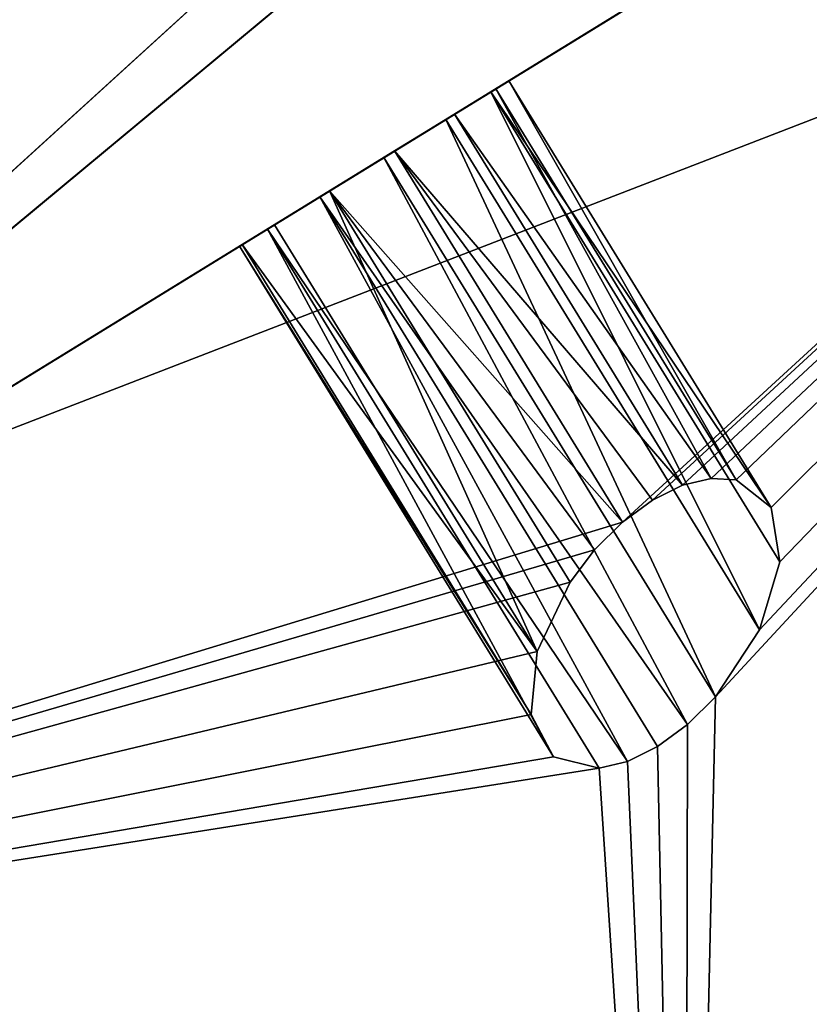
# Model space of a CAD drawing. Extents: x 5.2 to 19.2, y -23 to 23.
# Tile 427 of 656: x 16.255 to 16.401, y -21.495 to -21.312. Entities that reach past the tile are written whole.
import ezdxf

# ---------------------------------------------------------------- set-up
doc = ezdxf.new("R2010")
doc.units = 0
doc.header["$MEASUREMENT"] = 0
doc.layers.get('0').update_dxf_attribs({"linetype": 'CONTINUOUS'})

# ---------------------------------------------------------------- blocks, each defined once
blk = doc.blocks.new('LUXORA_OVAL_LED_37W_STL')
at = {"color": 0}
for p, q in [((16.16999, -21.42026, 0.51943), (17.35304, -20.43701, 4.14347)), ((16.16999, -21.42026, 0.51943), (17.35304, -20.43701, 4.14347)), ((16.23966, -21.35295, 4.18098), (17.14704, -20.52577, 4.18098)), ((17.14704, -20.52577, 4.14161), (16.23966, -21.35295, 4.14161)), ((17.14704, -20.52577, 4.14161), (16.23966, -21.35295, 4.14161)), ((16.23966, -21.35295, 4.18098), (17.14704, -20.52577, 4.18098)), ((16.23966, -21.35295, 0.83452), (17.14704, -20.52577, 0.83452)), ((17.14704, -20.52577, 0.79515), (16.23966, -21.35295, 0.79515)), ((17.14704, -20.52577, 0.79515), (16.23966, -21.35295, 0.79515)), ((16.23966, -21.35295, 0.83452), (17.14704, -20.52577, 0.83452)), ((16.79562, -20.90029, 4.45113), (15.61257, -21.88354, 0.82709)), ((16.79562, -20.90029, 4.45113), (15.61257, -21.88354, 0.82709)), ((15.3681, -21.92442, 0.51943), (16.67857, -21.11877, 4.14347)), ((15.3681, -21.92442, 0.51943), (16.67857, -21.11877, 4.14347)), ((16.06112, -21.49837, 4.45113), (16.67857, -21.11877, 4.14347)), ((16.06112, -21.49837, 4.45113), (16.67857, -21.11877, 4.14347)), ((16.34185, -21.32578, 4.14485), (16.34518, -21.32373, 4.15843)), ((16.34185, -21.32578, 4.14485), (16.34518, -21.32373, 4.15843)), ((16.34518, -21.32373, 4.15843), (16.34276, -21.32522, 4.17228)), ((16.34518, -21.32373, 4.15843), (16.34276, -21.32522, 4.17228)), ((16.39371, -21.40266, 4.15843), (16.34518, -21.32373, 4.15843)), ((16.39371, -21.40266, 4.15843), (16.34518, -21.32373, 4.15843)), ((16.33352, -21.3309, 4.13465), (16.34185, -21.32578, 4.14485)), ((16.33352, -21.3309, 4.13465), (16.34185, -21.32578, 4.14485)), ((16.34276, -21.32522, 4.17228), (16.33513, -21.32991, 4.18321)), ((16.34276, -21.32522, 4.17228), (16.33513, -21.32991, 4.18321)), ((16.39527, -21.41268, 4.14485), (16.34185, -21.32578, 4.14485)), ((16.39527, -21.41268, 4.14485), (16.34185, -21.32578, 4.14485)), ((16.38723, -21.39756, 4.17228), (16.34276, -21.32522, 4.17228)), ((16.38723, -21.39756, 4.17228), (16.34276, -21.32522, 4.17228)), ((16.38257, -21.39726, 4.17829), (16.34276, -21.32522, 4.17228)), ((16.38257, -21.39726, 4.17829), (16.34276, -21.32522, 4.17228)), ((16.33513, -21.32991, 4.18321), (16.32405, -21.33672, 4.18873)), ((16.33513, -21.32991, 4.18321), (16.32405, -21.33672, 4.18873)), ((16.38257, -21.39726, 4.17829), (16.33513, -21.32991, 4.18321)), ((16.38257, -21.39726, 4.17829), (16.33513, -21.32991, 4.18321)), ((16.37731, -21.39852, 4.18321), (16.33513, -21.32991, 4.18321)), ((16.37731, -21.39852, 4.18321), (16.33513, -21.32991, 4.18321)), ((16.32211, -21.33792, 4.13015), (16.33352, -21.3309, 4.13465)), ((16.32211, -21.33792, 4.13015), (16.33352, -21.3309, 4.13465)), ((16.39155, -21.42529, 4.13465), (16.33352, -21.3309, 4.13465)), ((16.39155, -21.42529, 4.13465), (16.33352, -21.3309, 4.13465)), ((16.32405, -21.33672, 4.18873), (16.31205, -21.3441, 4.18758)), ((16.32405, -21.33672, 4.18873), (16.31205, -21.3441, 4.18758)), ((16.32405, -21.33672, 4.18873), (16.36623, -21.40533, 4.18873)), ((16.37731, -21.39852, 4.18321), (16.32405, -21.33672, 4.18873)), ((16.37731, -21.39852, 4.18321), (16.32405, -21.33672, 4.18873)), ((16.37176, -21.40126, 4.18676), (16.32405, -21.33672, 4.18873)), ((16.37176, -21.40126, 4.18676), (16.32405, -21.33672, 4.18873)), ((16.32405, -21.33672, 4.18873), (16.36623, -21.40533, 4.18873)), ((16.31022, -21.34523, 4.1324), (16.32211, -21.33792, 4.13015)), ((16.31022, -21.34523, 4.1324), (16.32211, -21.33792, 4.13015)), ((16.3834, -21.43763, 4.13015), (16.32211, -21.33792, 4.13015)), ((16.37823, -21.44278, 4.13043), (16.32211, -21.33792, 4.13015)), ((16.37823, -21.44278, 4.13043), (16.32211, -21.33792, 4.13015)), ((16.3834, -21.43763, 4.13015), (16.32211, -21.33792, 4.13015)), ((16.31205, -21.3441, 4.18758), (16.30188, -21.35035, 4.18001)), ((16.31205, -21.3441, 4.18758), (16.30188, -21.35035, 4.18001)), ((16.31205, -21.3441, 4.18758), (16.35652, -21.41644, 4.18758)), ((16.36623, -21.40533, 4.18873), (16.31205, -21.3441, 4.18758)), ((16.36623, -21.40533, 4.18873), (16.31205, -21.3441, 4.18758)), ((16.36105, -21.41049, 4.18901), (16.31205, -21.3441, 4.18758)), ((16.36105, -21.41049, 4.18901), (16.31205, -21.3441, 4.18758)), ((16.31205, -21.3441, 4.18758), (16.35652, -21.41644, 4.18758)), ((16.30059, -21.35115, 4.14088), (16.31022, -21.34523, 4.1324)), ((16.30059, -21.35115, 4.14088), (16.31022, -21.34523, 4.1324)), ((16.36714, -21.4496, 4.13595), (16.31022, -21.34523, 4.1324)), ((16.3727, -21.44685, 4.1324), (16.31022, -21.34523, 4.1324)), ((16.36714, -21.4496, 4.13595), (16.31022, -21.34523, 4.1324)), ((16.3727, -21.44685, 4.1324), (16.31022, -21.34523, 4.1324)), ((16.37823, -21.44278, 4.13043), (16.31022, -21.34523, 4.1324)), ((16.37823, -21.44278, 4.13043), (16.31022, -21.34523, 4.1324)), ((16.30188, -21.35035, 4.18001), (16.29588, -21.35404, 4.16776)), ((16.30188, -21.35035, 4.18001), (16.29588, -21.35404, 4.16776)), ((16.30188, -21.35035, 4.18001), (16.35041, -21.42928, 4.18001)), ((16.30188, -21.35035, 4.18001), (16.35041, -21.42928, 4.18001)), ((16.29541, -21.35433, 4.15364), (16.30059, -21.35115, 4.14088)), ((16.29541, -21.35433, 4.15364), (16.30059, -21.35115, 4.14088)), ((16.30059, -21.35115, 4.14088), (16.36714, -21.4496, 4.13595)), ((16.30059, -21.35115, 4.14088), (16.36714, -21.4496, 4.13595)), ((16.30059, -21.35115, 4.14088), (16.36188, -21.45086, 4.14088)), ((16.30059, -21.35115, 4.14088), (16.36188, -21.45086, 4.14088)), ((16.29588, -21.35404, 4.16776), (16.29541, -21.35433, 4.15364)), ((16.29588, -21.35404, 4.16776), (16.29541, -21.35433, 4.15364)), ((16.29588, -21.35404, 4.16776), (16.3493, -21.44094, 4.16776)), ((16.29588, -21.35404, 4.16776), (16.3493, -21.44094, 4.16776)), ((16.29541, -21.35433, 4.15364), (16.35344, -21.44872, 4.15364)), ((16.29541, -21.35433, 4.15364), (16.35344, -21.44872, 4.15364)), ((16.37731, -21.39852, 4.18321), (16.38257, -21.39726, 4.17829)), ((16.37731, -21.39852, 4.18321), (16.38257, -21.39726, 4.17829)), ((16.38257, -21.39726, 4.17829), (16.38723, -21.39756, 4.17228)), ((16.38257, -21.39726, 4.17829), (16.38723, -21.39756, 4.17228)), ((16.38723, -21.39756, 4.17228), (16.39371, -21.40266, 4.15843)), ((16.38723, -21.39756, 4.17228), (16.39371, -21.40266, 4.15843)), ((16.37176, -21.40126, 4.18676), (16.37731, -21.39852, 4.18321)), ((16.37176, -21.40126, 4.18676), (16.37731, -21.39852, 4.18321)), ((16.36623, -21.40533, 4.18873), (16.37176, -21.40126, 4.18676)), ((16.36623, -21.40533, 4.18873), (16.37176, -21.40126, 4.18676)), ((16.39371, -21.40266, 4.15843), (16.39527, -21.41268, 4.14485)), ((16.39371, -21.40266, 4.15843), (16.39527, -21.41268, 4.14485)), ((16.36105, -21.41049, 4.18901), (16.36623, -21.40533, 4.18873)), ((16.36105, -21.41049, 4.18901), (16.36623, -21.40533, 4.18873)), ((16.35652, -21.41644, 4.18758), (16.36105, -21.41049, 4.18901)), ((16.35652, -21.41644, 4.18758), (16.36105, -21.41049, 4.18901)), ((16.39527, -21.41268, 4.14485), (16.39155, -21.42529, 4.13465)), ((16.39527, -21.41268, 4.14485), (16.39155, -21.42529, 4.13465)), ((16.35041, -21.42928, 4.18001), (16.35652, -21.41644, 4.18758)), ((16.35041, -21.42928, 4.18001), (16.35652, -21.41644, 4.18758)), ((16.39155, -21.42529, 4.13465), (16.3834, -21.43763, 4.13015)), ((16.39155, -21.42529, 4.13465), (16.3834, -21.43763, 4.13015)), ((16.3493, -21.44094, 4.16776), (16.35041, -21.42928, 4.18001)), ((16.3493, -21.44094, 4.16776), (16.35041, -21.42928, 4.18001)), ((16.3834, -21.43763, 4.13015), (16.37823, -21.44278, 4.13043)), ((16.3834, -21.43763, 4.13015), (16.37823, -21.44278, 4.13043)), ((16.35344, -21.44872, 4.15364), (16.3493, -21.44094, 4.16776)), ((16.35344, -21.44872, 4.15364), (16.3493, -21.44094, 4.16776)), ((16.37823, -21.44278, 4.13043), (16.3727, -21.44685, 4.1324)), ((16.37823, -21.44278, 4.13043), (16.3727, -21.44685, 4.1324)), ((16.3727, -21.44685, 4.1324), (16.36714, -21.4496, 4.13595)), ((16.3727, -21.44685, 4.1324), (16.36714, -21.4496, 4.13595)), ((16.36188, -21.45086, 4.14088), (16.35344, -21.44872, 4.15364)), ((16.36188, -21.45086, 4.14088), (16.35344, -21.44872, 4.15364)), ((16.36714, -21.4496, 4.13595), (16.36188, -21.45086, 4.14088)), ((16.36714, -21.4496, 4.13595), (16.36188, -21.45086, 4.14088))]:
    blk.add_line(p, q, dxfattribs=at)
mesh = blk.add_polyface(dxfattribs=at)
corners = [(5.68976, -17.26589, 4.18098), (5.57647, 16.04331, 4.18098), (5.57647, -16.04331, 4.18098), (5.68976, 17.26589, 4.18098), (6.02576, -18.44684, 4.18098), (6.02576, 18.44684, 4.18098), (6.57305, -19.54595, 4.18098), (6.57305, 19.54595, 4.18098), (7.15127, -16.04331, 4.18098), (7.31298, -20.52577, 4.18098), (7.26225, -17.09924, 4.18098), (7.59035, -18.10902, 4.18098), (8.22035, -21.35295, 4.18098), (8.12122, -19.02851, 4.18098), (8.83167, -19.81755, 4.18098), (9.26427, -21.99931, 4.18098), (9.69064, -20.44162, 4.18098), (10.40918, -22.44286, 4.18098), (10.66059, -20.87348, 4.18098), (11.6161, -22.66847, 4.18098), (11.69914, -21.09423, 4.18098), (12.84392, -22.66847, 4.18098), (12.76088, -21.09423, 4.18098), (13.79943, -20.87348, 4.18098), (14.05084, -22.44286, 4.18098), (14.76938, -20.44162, 4.18098), (15.19575, -21.99931, 4.18098), (15.62835, -19.81755, 4.18098), (16.23966, -21.35295, 4.18098), (16.3388, -19.02851, 4.18098), (17.14704, -20.52577, 4.18098), (16.86967, -18.10902, 4.18098), (17.19777, -17.09924, 4.18098), (17.88697, -19.54595, 4.18098), (17.30875, -16.04331, 4.18098), (17.30875, 16.04331, 4.18098), (7.15127, 16.04331, 4.18098), (7.31298, 20.52577, 4.18098), (7.26225, 17.09924, 4.18098), (7.59035, 18.10902, 4.18098), (8.22035, 21.35295, 4.18098), (8.12122, 19.02851, 4.18098), (8.83167, 19.81755, 4.18098), (9.26427, 21.99931, 4.18098), (9.69064, 20.44162, 4.18098), (10.40918, 22.44286, 4.18098), (10.66059, 20.87348, 4.18098), (11.6161, 22.66847, 4.18098), (11.69914, 21.09423, 4.18098), (12.84392, 22.66847, 4.18098), (12.76088, 21.09423, 4.18098), (13.79943, 20.87348, 4.18098), (14.05084, 22.44286, 4.18098), (14.76938, 20.44162, 4.18098), (15.19575, 21.99931, 4.18098), (15.62835, 19.81755, 4.18098), (16.23966, 21.35295, 4.18098), (16.3388, 19.02851, 4.18098), (17.14704, 20.52577, 4.18098), (16.86967, 18.10902, 4.18098), (17.19777, 17.09924, 4.18098), (17.88697, 19.54595, 4.18098), (18.43425, -18.44684, 4.18098), (18.43425, 18.44684, 4.18098), (18.77026, -17.26589, 4.18098), (18.77026, 17.26589, 4.18098), (18.88355, -16.04331, 4.18098), (18.88355, 16.04331, 4.18098)]
mesh.append_faces([[corners[k] for k in face] for face in [(0, 1, 2), (65, 66, 67)]], dxfattribs={"vtx0": -1, "color": 0})
mesh.append_faces([[corners[k] for k in face] for face in [(1, 0, 3), (3, 4, 5), (5, 6, 7), (8, 9, 10), (10, 9, 11), (11, 12, 13), (13, 12, 14), (14, 15, 16), (16, 17, 18), (18, 19, 20), (20, 21, 22), (22, 21, 23), (23, 24, 25), (25, 26, 27), (27, 28, 29), (29, 30, 31), (31, 30, 32), (32, 33, 34), (34, 33, 35), (7, 36, 37), (36, 7, 8), (37, 39, 40), (40, 42, 43), (43, 44, 45), (45, 46, 47), (47, 48, 49), (49, 51, 52), (52, 53, 54), (54, 55, 56), (56, 57, 58), (58, 60, 61), (61, 62, 63), (63, 64, 65)]], dxfattribs={"vtx0": -1, "vtx1": -1, "color": 0})
mesh.append_faces([[corners[k] for k in face] for face in [(7, 6, 8), (61, 35, 33)]], dxfattribs={"vtx0": -1, "vtx1": -1, "vtx2": -1, "color": 0})
mesh.append_faces([[corners[k] for k in face] for face in [(3, 0, 4), (5, 4, 6), (8, 6, 9), (11, 9, 12), (14, 12, 15), (16, 15, 17), (18, 17, 19), (20, 19, 21), (23, 21, 24), (25, 24, 26), (27, 26, 28), (29, 28, 30), (32, 30, 33), (37, 36, 38), (37, 38, 39), (40, 39, 41), (40, 41, 42), (43, 42, 44), (45, 44, 46), (47, 46, 48), (49, 48, 50), (49, 50, 51), (52, 51, 53), (54, 53, 55), (56, 55, 57), (58, 57, 59), (58, 59, 60), (61, 60, 35), (61, 33, 62), (63, 62, 64), (65, 64, 66)]], dxfattribs={"vtx0": -1, "vtx2": -1, "color": 0})
mesh = blk.add_polyface(dxfattribs=at)
corners = [(5.68976, 17.26589, 4.14161), (5.57647, -16.04331, 4.14161), (5.57647, 16.04331, 4.14161), (5.68976, -17.26589, 4.14161), (6.02576, 18.44684, 4.14161), (6.02576, -18.44684, 4.14161), (6.57305, 19.54595, 4.14161), (6.57305, -19.54595, 4.14161), (7.15127, 16.04331, 4.14161), (7.31298, 20.52577, 4.14161), (7.26225, 17.09924, 4.14161), (7.59035, 18.10902, 4.14161), (8.22035, 21.35295, 4.14161), (8.12122, 19.02851, 4.14161), (8.83167, 19.81755, 4.14161), (9.26427, 21.99931, 4.14161), (9.69064, 20.44162, 4.14161), (10.40918, 22.44286, 4.14161), (10.66059, 20.87348, 4.14161), (11.6161, 22.66847, 4.14161), (11.69914, 21.09423, 4.14161), (12.84392, 22.66847, 4.14161), (12.76088, 21.09423, 4.14161), (13.79943, 20.87348, 4.14161), (14.05084, 22.44286, 4.14161), (14.76938, 20.44162, 4.14161), (15.19575, 21.99931, 4.14161), (15.62835, 19.81755, 4.14161), (16.23966, 21.35295, 4.14161), (16.3388, 19.02851, 4.14161), (17.14704, 20.52577, 4.14161), (16.86967, 18.10902, 4.14161), (17.19777, 17.09924, 4.14161), (17.88697, 19.54595, 4.14161), (17.30875, 16.04331, 4.14161), (17.30875, -16.04331, 4.14161), (7.15127, -16.04331, 4.14161), (7.31298, -20.52577, 4.14161), (7.26225, -17.09924, 4.14161), (7.59035, -18.10902, 4.14161), (8.22035, -21.35295, 4.14161), (8.12122, -19.02851, 4.14161), (8.83167, -19.81755, 4.14161), (9.26427, -21.99931, 4.14161), (9.69064, -20.44162, 4.14161), (10.40918, -22.44286, 4.14161), (10.66059, -20.87348, 4.14161), (11.6161, -22.66847, 4.14161), (11.69914, -21.09423, 4.14161), (12.84392, -22.66847, 4.14161), (12.76088, -21.09423, 4.14161), (13.79943, -20.87348, 4.14161), (14.05084, -22.44286, 4.14161), (14.76938, -20.44162, 4.14161), (15.19575, -21.99931, 4.14161), (15.62835, -19.81755, 4.14161), (16.23966, -21.35295, 4.14161), (16.3388, -19.02851, 4.14161), (17.14704, -20.52577, 4.14161), (16.86967, -18.10902, 4.14161), (17.19777, -17.09924, 4.14161), (17.88697, -19.54595, 4.14161), (18.43425, 18.44684, 4.14161), (18.43425, -18.44684, 4.14161), (18.77026, 17.26589, 4.14161), (18.77026, -17.26589, 4.14161), (18.88355, 16.04331, 4.14161), (18.88355, -16.04331, 4.14161)]
mesh.append_faces([[corners[k] for k in face] for face in [(0, 1, 2), (65, 66, 67)]], dxfattribs={"vtx0": -1, "color": 0})
mesh.append_faces([[corners[k] for k in face] for face in [(1, 0, 3), (3, 4, 5), (5, 6, 7), (8, 9, 10), (10, 9, 11), (11, 12, 13), (13, 12, 14), (14, 15, 16), (16, 17, 18), (18, 19, 20), (20, 21, 22), (22, 21, 23), (23, 24, 25), (25, 26, 27), (27, 28, 29), (29, 30, 31), (31, 30, 32), (32, 33, 34), (34, 33, 35), (7, 36, 37), (36, 7, 8), (37, 39, 40), (40, 42, 43), (43, 44, 45), (45, 46, 47), (47, 48, 49), (49, 51, 52), (52, 53, 54), (54, 55, 56), (56, 57, 58), (58, 60, 61), (61, 62, 63), (63, 64, 65)]], dxfattribs={"vtx0": -1, "vtx1": -1, "color": 0})
mesh.append_faces([[corners[k] for k in face] for face in [(7, 6, 8), (61, 35, 33)]], dxfattribs={"vtx0": -1, "vtx1": -1, "vtx2": -1, "color": 0})
mesh.append_faces([[corners[k] for k in face] for face in [(3, 0, 4), (5, 4, 6), (8, 6, 9), (11, 9, 12), (14, 12, 15), (16, 15, 17), (18, 17, 19), (20, 19, 21), (23, 21, 24), (25, 24, 26), (27, 26, 28), (29, 28, 30), (32, 30, 33), (37, 36, 38), (37, 38, 39), (40, 39, 41), (40, 41, 42), (43, 42, 44), (45, 44, 46), (47, 46, 48), (49, 48, 50), (49, 50, 51), (52, 51, 53), (54, 53, 55), (56, 55, 57), (58, 57, 59), (58, 59, 60), (61, 60, 35), (61, 33, 62), (63, 62, 64), (65, 64, 66)]], dxfattribs={"vtx0": -1, "vtx2": -1, "color": 0})
mesh = blk.add_polyface(dxfattribs=at)
corners = [(5.68976, -17.26589, 0.83452), (5.57647, 16.04331, 0.83452), (5.57647, -16.04331, 0.83452), (5.68976, 17.26589, 0.83452), (6.02576, -18.44684, 0.83452), (6.02576, 18.44684, 0.83452), (6.57305, -19.54595, 0.83452), (6.57305, 19.54595, 0.83452), (7.15127, -16.04331, 0.83452), (7.31298, -20.52577, 0.83452), (7.26225, -17.09924, 0.83452), (7.59035, -18.10902, 0.83452), (8.22035, -21.35295, 0.83452), (8.12122, -19.02851, 0.83452), (8.83167, -19.81755, 0.83452), (9.26427, -21.99931, 0.83452), (9.69064, -20.44162, 0.83452), (10.40918, -22.44286, 0.83452), (10.66059, -20.87348, 0.83452), (11.6161, -22.66847, 0.83452), (11.69914, -21.09423, 0.83452), (12.84392, -22.66847, 0.83452), (12.76088, -21.09423, 0.83452), (13.79943, -20.87348, 0.83452), (14.05084, -22.44286, 0.83452), (14.76938, -20.44162, 0.83452), (15.19575, -21.99931, 0.83452), (15.62835, -19.81755, 0.83452), (16.23966, -21.35295, 0.83452), (16.3388, -19.02851, 0.83452), (17.14704, -20.52577, 0.83452), (16.86967, -18.10902, 0.83452), (17.19777, -17.09924, 0.83452), (17.88697, -19.54595, 0.83452), (17.30875, -16.04331, 0.83452), (17.30875, 16.04331, 0.83452), (7.15127, 16.04331, 0.83452), (7.31298, 20.52577, 0.83452), (7.26225, 17.09924, 0.83452), (7.59035, 18.10902, 0.83452), (8.22035, 21.35295, 0.83452), (8.12122, 19.02851, 0.83452), (8.83167, 19.81755, 0.83452), (9.26427, 21.99931, 0.83452), (9.69064, 20.44162, 0.83452), (10.40918, 22.44286, 0.83452), (10.66059, 20.87348, 0.83452), (11.6161, 22.66847, 0.83452), (11.69914, 21.09423, 0.83452), (12.84392, 22.66847, 0.83452), (12.76088, 21.09423, 0.83452), (13.79943, 20.87348, 0.83452), (14.05084, 22.44286, 0.83452), (14.76938, 20.44162, 0.83452), (15.19575, 21.99931, 0.83452), (15.62835, 19.81755, 0.83452), (16.23966, 21.35295, 0.83452), (16.3388, 19.02851, 0.83452), (17.14704, 20.52577, 0.83452), (16.86967, 18.10902, 0.83452), (17.19777, 17.09924, 0.83452), (17.88697, 19.54595, 0.83452), (18.43425, -18.44684, 0.83452), (18.43425, 18.44684, 0.83452), (18.77026, -17.26589, 0.83452), (18.77026, 17.26589, 0.83452), (18.88355, -16.04331, 0.83452), (18.88355, 16.04331, 0.83452)]
mesh.append_faces([[corners[k] for k in face] for face in [(0, 1, 2), (65, 66, 67)]], dxfattribs={"vtx0": -1, "color": 0})
mesh.append_faces([[corners[k] for k in face] for face in [(1, 0, 3), (3, 4, 5), (5, 6, 7), (8, 9, 10), (10, 9, 11), (11, 12, 13), (13, 12, 14), (14, 15, 16), (16, 17, 18), (18, 19, 20), (20, 21, 22), (22, 21, 23), (23, 24, 25), (25, 26, 27), (27, 28, 29), (29, 30, 31), (31, 30, 32), (32, 33, 34), (34, 33, 35), (7, 36, 37), (36, 7, 8), (37, 39, 40), (40, 42, 43), (43, 44, 45), (45, 46, 47), (47, 48, 49), (49, 51, 52), (52, 53, 54), (54, 55, 56), (56, 57, 58), (58, 60, 61), (61, 62, 63), (63, 64, 65)]], dxfattribs={"vtx0": -1, "vtx1": -1, "color": 0})
mesh.append_faces([[corners[k] for k in face] for face in [(7, 6, 8), (61, 35, 33)]], dxfattribs={"vtx0": -1, "vtx1": -1, "vtx2": -1, "color": 0})
mesh.append_faces([[corners[k] for k in face] for face in [(3, 0, 4), (5, 4, 6), (8, 6, 9), (11, 9, 12), (14, 12, 15), (16, 15, 17), (18, 17, 19), (20, 19, 21), (23, 21, 24), (25, 24, 26), (27, 26, 28), (29, 28, 30), (32, 30, 33), (37, 36, 38), (37, 38, 39), (40, 39, 41), (40, 41, 42), (43, 42, 44), (45, 44, 46), (47, 46, 48), (49, 48, 50), (49, 50, 51), (52, 51, 53), (54, 53, 55), (56, 55, 57), (58, 57, 59), (58, 59, 60), (61, 60, 35), (61, 33, 62), (63, 62, 64), (65, 64, 66)]], dxfattribs={"vtx0": -1, "vtx2": -1, "color": 0})
mesh = blk.add_polyface(dxfattribs=at)
corners = [(5.68976, 17.26589, 0.79515), (5.57647, -16.04331, 0.79515), (5.57647, 16.04331, 0.79515), (5.68976, -17.26589, 0.79515), (6.02576, 18.44684, 0.79515), (6.02576, -18.44684, 0.79515), (6.57305, 19.54595, 0.79515), (6.57305, -19.54595, 0.79515), (7.15127, 16.04331, 0.79515), (7.31298, 20.52577, 0.79515), (7.26225, 17.09924, 0.79515), (7.59035, 18.10902, 0.79515), (8.22035, 21.35295, 0.79515), (8.12122, 19.02851, 0.79515), (8.83167, 19.81755, 0.79515), (9.26427, 21.99931, 0.79515), (9.69064, 20.44162, 0.79515), (10.40918, 22.44286, 0.79515), (10.66059, 20.87348, 0.79515), (11.6161, 22.66847, 0.79515), (11.69914, 21.09423, 0.79515), (12.84392, 22.66847, 0.79515), (12.76088, 21.09423, 0.79515), (13.79943, 20.87348, 0.79515), (14.05084, 22.44286, 0.79515), (14.76938, 20.44162, 0.79515), (15.19575, 21.99931, 0.79515), (15.62835, 19.81755, 0.79515), (16.23966, 21.35295, 0.79515), (16.3388, 19.02851, 0.79515), (17.14704, 20.52577, 0.79515), (16.86967, 18.10902, 0.79515), (17.19777, 17.09924, 0.79515), (17.88697, 19.54595, 0.79515), (17.30875, 16.04331, 0.79515), (17.30875, -16.04331, 0.79515), (7.15127, -16.04331, 0.79515), (7.31298, -20.52577, 0.79515), (7.26225, -17.09924, 0.79515), (7.59035, -18.10902, 0.79515), (8.22035, -21.35295, 0.79515), (8.12122, -19.02851, 0.79515), (8.83167, -19.81755, 0.79515), (9.26427, -21.99931, 0.79515), (9.69064, -20.44162, 0.79515), (10.40918, -22.44286, 0.79515), (10.66059, -20.87348, 0.79515), (11.6161, -22.66847, 0.79515), (11.69914, -21.09423, 0.79515), (12.84392, -22.66847, 0.79515), (12.76088, -21.09423, 0.79515), (13.79943, -20.87348, 0.79515), (14.05084, -22.44286, 0.79515), (14.76938, -20.44162, 0.79515), (15.19575, -21.99931, 0.79515), (15.62835, -19.81755, 0.79515), (16.23966, -21.35295, 0.79515), (16.3388, -19.02851, 0.79515), (17.14704, -20.52577, 0.79515), (16.86967, -18.10902, 0.79515), (17.19777, -17.09924, 0.79515), (17.88697, -19.54595, 0.79515), (18.43425, 18.44684, 0.79515), (18.43425, -18.44684, 0.79515), (18.77026, 17.26589, 0.79515), (18.77026, -17.26589, 0.79515), (18.88355, 16.04331, 0.79515), (18.88355, -16.04331, 0.79515)]
mesh.append_faces([[corners[k] for k in face] for face in [(0, 1, 2), (65, 66, 67)]], dxfattribs={"vtx0": -1, "color": 0})
mesh.append_faces([[corners[k] for k in face] for face in [(1, 0, 3), (3, 4, 5), (5, 6, 7), (8, 9, 10), (10, 9, 11), (11, 12, 13), (13, 12, 14), (14, 15, 16), (16, 17, 18), (18, 19, 20), (20, 21, 22), (22, 21, 23), (23, 24, 25), (25, 26, 27), (27, 28, 29), (29, 30, 31), (31, 30, 32), (32, 33, 34), (34, 33, 35), (7, 36, 37), (36, 7, 8), (37, 39, 40), (40, 42, 43), (43, 44, 45), (45, 46, 47), (47, 48, 49), (49, 51, 52), (52, 53, 54), (54, 55, 56), (56, 57, 58), (58, 60, 61), (61, 62, 63), (63, 64, 65)]], dxfattribs={"vtx0": -1, "vtx1": -1, "color": 0})
mesh.append_faces([[corners[k] for k in face] for face in [(7, 6, 8), (61, 35, 33)]], dxfattribs={"vtx0": -1, "vtx1": -1, "vtx2": -1, "color": 0})
mesh.append_faces([[corners[k] for k in face] for face in [(3, 0, 4), (5, 4, 6), (8, 6, 9), (11, 9, 12), (14, 12, 15), (16, 15, 17), (18, 17, 19), (20, 19, 21), (23, 21, 24), (25, 24, 26), (27, 26, 28), (29, 28, 30), (32, 30, 33), (37, 36, 38), (37, 38, 39), (40, 39, 41), (40, 41, 42), (43, 42, 44), (45, 44, 46), (47, 46, 48), (49, 48, 50), (49, 50, 51), (52, 51, 53), (54, 53, 55), (56, 55, 57), (58, 57, 59), (58, 59, 60), (61, 60, 35), (61, 33, 62), (63, 62, 64), (65, 64, 66)]], dxfattribs={"vtx0": -1, "vtx2": -1, "color": 0})
mesh = blk.add_polyface(dxfattribs=at)
corners = [(6.14095, -17.17998, 4.13799), (6.03436, 16.05688, 4.13799), (6.03436, -16.02974, 4.13799), (6.14095, 17.20712, 4.13799), (6.42806, -16.02974, 4.13799), (6.45707, -18.29106, 4.13799), (6.54078, -17.17417, 4.13799), (6.97198, -19.32512, 4.13799), (6.87459, -18.27462, 4.13799), (7.41668, -19.28879, 4.13799), (7.66812, -20.24697, 4.13799), (8.14621, -20.17773, 4.13799), (8.52181, -21.0252, 4.13799), (9.03515, -20.90726, 4.13799), (9.50395, -21.63332, 4.13799), (10.04933, -21.44935, 4.13799), (10.58112, -22.05062, 4.13799), (11.14977, -21.78317, 4.13799), (11.71662, -22.26288, 4.13799), (12.2942, -21.89588, 4.13799), (12.87179, -22.26288, 4.13799), (13.43863, -21.78317, 4.13799), (14.00729, -22.05062, 4.13799), (14.53908, -21.44935, 4.13799), (15.08446, -21.63332, 4.13799), (15.55326, -20.90726, 4.13799), (16.0666, -21.0252, 4.13799), (16.44219, -20.17773, 4.13799), (16.92028, -20.24697, 4.13799), (17.17172, -19.28879, 4.13799), (17.61643, -19.32512, 4.13799), (17.71381, -18.27462, 4.13799), (18.13133, -18.29106, 4.13799), (18.04763, -17.17417, 4.13799), (18.16035, -16.02974, 4.13799), (18.44746, -17.17998, 4.13799), (18.16035, 16.05688, 4.13799), (6.42806, 16.05688, 4.13799), (6.45707, 18.31819, 4.13799), (6.54078, 17.2013, 4.13799), (6.97198, 19.35226, 4.13799), (6.87459, 18.30175, 4.13799), (7.41668, 19.31593, 4.13799), (7.66812, 20.2741, 4.13799), (8.14621, 20.20486, 4.13799), (8.52181, 21.05234, 4.13799), (9.03515, 20.93439, 4.13799), (9.50395, 21.66046, 4.13799), (10.04933, 21.47648, 4.13799), (10.58112, 22.07775, 4.13799), (11.14977, 21.8103, 4.13799), (11.71662, 22.29002, 4.13799), (12.2942, 21.92302, 4.13799), (12.87179, 22.29002, 4.13799), (13.43863, 21.8103, 4.13799), (14.00729, 22.07775, 4.13799), (14.53908, 21.47648, 4.13799), (15.08446, 21.66046, 4.13799), (15.55326, 20.93439, 4.13799), (16.0666, 21.05234, 4.13799), (16.44219, 20.20486, 4.13799), (16.92028, 20.2741, 4.13799), (17.17172, 19.31593, 4.13799), (17.61643, 19.35226, 4.13799), (17.71381, 18.30175, 4.13799), (18.13133, 18.31819, 4.13799), (18.04763, 17.2013, 4.13799), (18.44746, 17.20712, 4.13799), (18.55405, -16.02974, 4.13799), (18.55405, 16.05688, 4.13799)]
mesh.append_faces([[corners[k] for k in face] for face in [(0, 1, 2), (67, 68, 69)]], dxfattribs={"vtx0": -1, "color": 0})
mesh.append_faces([[corners[k] for k in face] for face in [(1, 0, 3), (4, 5, 6), (6, 7, 8), (8, 7, 9), (9, 10, 11), (11, 12, 13), (13, 14, 15), (15, 16, 17), (17, 18, 19), (19, 20, 21), (21, 22, 23), (23, 24, 25), (25, 26, 27), (27, 28, 29), (29, 30, 31), (31, 32, 33), (33, 32, 34), (34, 35, 36), (3, 37, 38), (37, 3, 4), (38, 39, 40), (40, 42, 43), (43, 44, 45), (45, 46, 47), (47, 48, 49), (49, 50, 51), (51, 52, 53), (53, 54, 55), (55, 56, 57), (57, 58, 59), (59, 60, 61), (61, 62, 63), (63, 64, 65), (65, 36, 67)]], dxfattribs={"vtx0": -1, "vtx1": -1, "color": 0})
mesh.append_faces([[corners[k] for k in face] for face in [(3, 0, 4), (67, 36, 35)]], dxfattribs={"vtx0": -1, "vtx1": -1, "vtx2": -1, "color": 0})
mesh.append_faces([[corners[k] for k in face] for face in [(4, 0, 5), (6, 5, 7), (9, 7, 10), (11, 10, 12), (13, 12, 14), (15, 14, 16), (17, 16, 18), (19, 18, 20), (21, 20, 22), (23, 22, 24), (25, 24, 26), (27, 26, 28), (29, 28, 30), (31, 30, 32), (34, 32, 35), (38, 37, 39), (40, 39, 41), (40, 41, 42), (43, 42, 44), (45, 44, 46), (47, 46, 48), (49, 48, 50), (51, 50, 52), (53, 52, 54), (55, 54, 56), (57, 56, 58), (59, 58, 60), (61, 60, 62), (63, 62, 64), (65, 64, 66), (65, 66, 36), (67, 35, 68)]], dxfattribs={"vtx0": -1, "vtx2": -1, "color": 0})
mesh = blk.add_polyface(dxfattribs=at)
corners = [(6.14095, 17.20712, 4.09862), (6.03436, -16.02974, 4.09862), (6.03436, 16.05688, 4.09862), (6.14095, -17.17998, 4.09862), (6.42806, 16.05688, 4.09862), (6.45707, 18.31819, 4.09862), (6.54078, 17.2013, 4.09862), (6.97198, 19.35226, 4.09862), (6.87459, 18.30175, 4.09862), (7.41668, 19.31593, 4.09862), (7.66812, 20.2741, 4.09862), (8.14621, 20.20486, 4.09862), (8.52181, 21.05234, 4.09862), (9.03515, 20.93439, 4.09862), (9.50395, 21.66046, 4.09862), (10.04933, 21.47648, 4.09862), (10.58112, 22.07775, 4.09862), (11.14977, 21.8103, 4.09862), (11.71662, 22.29002, 4.09862), (12.2942, 21.92302, 4.09862), (12.87179, 22.29002, 4.09862), (13.43863, 21.8103, 4.09862), (14.00729, 22.07775, 4.09862), (14.53908, 21.47648, 4.09862), (15.08446, 21.66046, 4.09862), (15.55326, 20.93439, 4.09862), (16.0666, 21.05234, 4.09862), (16.44219, 20.20486, 4.09862), (16.92028, 20.2741, 4.09862), (17.17172, 19.31593, 4.09862), (17.61643, 19.35226, 4.09862), (17.71381, 18.30175, 4.09862), (18.13133, 18.31819, 4.09862), (18.04763, 17.2013, 4.09862), (18.16035, 16.05688, 4.09862), (18.44746, 17.20712, 4.09862), (18.16035, -16.02974, 4.09862), (6.42806, -16.02974, 4.09862), (6.45707, -18.29106, 4.09862), (6.54078, -17.17417, 4.09862), (6.97198, -19.32512, 4.09862), (6.87459, -18.27462, 4.09862), (7.41668, -19.28879, 4.09862), (7.66812, -20.24697, 4.09862), (8.14621, -20.17773, 4.09862), (8.52181, -21.0252, 4.09862), (9.03515, -20.90726, 4.09862), (9.50395, -21.63332, 4.09862), (10.04933, -21.44935, 4.09862), (10.58112, -22.05062, 4.09862), (11.14977, -21.78317, 4.09862), (11.71662, -22.26288, 4.09862), (12.2942, -21.89588, 4.09862), (12.87179, -22.26288, 4.09862), (13.43863, -21.78317, 4.09862), (14.00729, -22.05062, 4.09862), (14.53908, -21.44935, 4.09862), (15.08446, -21.63332, 4.09862), (15.55326, -20.90726, 4.09862), (16.0666, -21.0252, 4.09862), (16.44219, -20.17773, 4.09862), (16.92028, -20.24697, 4.09862), (17.17172, -19.28879, 4.09862), (17.61643, -19.32512, 4.09862), (17.71381, -18.27462, 4.09862), (18.13133, -18.29106, 4.09862), (18.04763, -17.17417, 4.09862), (18.44746, -17.17998, 4.09862), (18.55405, 16.05688, 4.09862), (18.55405, -16.02974, 4.09862)]
mesh.append_faces([[corners[k] for k in face] for face in [(0, 1, 2), (67, 68, 69)]], dxfattribs={"vtx0": -1, "color": 0})
mesh.append_faces([[corners[k] for k in face] for face in [(1, 0, 3), (4, 5, 6), (6, 7, 8), (8, 7, 9), (9, 10, 11), (11, 12, 13), (13, 14, 15), (15, 16, 17), (17, 18, 19), (19, 20, 21), (21, 22, 23), (23, 24, 25), (25, 26, 27), (27, 28, 29), (29, 30, 31), (31, 32, 33), (33, 32, 34), (34, 35, 36), (3, 37, 38), (37, 3, 4), (38, 39, 40), (40, 42, 43), (43, 44, 45), (45, 46, 47), (47, 48, 49), (49, 50, 51), (51, 52, 53), (53, 54, 55), (55, 56, 57), (57, 58, 59), (59, 60, 61), (61, 62, 63), (63, 64, 65), (65, 36, 67)]], dxfattribs={"vtx0": -1, "vtx1": -1, "color": 0})
mesh.append_faces([[corners[k] for k in face] for face in [(3, 0, 4), (67, 36, 35)]], dxfattribs={"vtx0": -1, "vtx1": -1, "vtx2": -1, "color": 0})
mesh.append_faces([[corners[k] for k in face] for face in [(4, 0, 5), (6, 5, 7), (9, 7, 10), (11, 10, 12), (13, 12, 14), (15, 14, 16), (17, 16, 18), (19, 18, 20), (21, 20, 22), (23, 22, 24), (25, 24, 26), (27, 26, 28), (29, 28, 30), (31, 30, 32), (34, 32, 35), (38, 37, 39), (40, 39, 41), (40, 41, 42), (43, 42, 44), (45, 44, 46), (47, 46, 48), (49, 48, 50), (51, 50, 52), (53, 52, 54), (55, 54, 56), (57, 56, 58), (59, 58, 60), (61, 60, 62), (63, 62, 64), (65, 64, 66), (65, 66, 36), (67, 35, 68)]], dxfattribs={"vtx0": -1, "vtx2": -1, "color": 0})
mesh = blk.add_polyface(dxfattribs=at)
corners = [(15.61257, -21.88354, 0.82709), (15.9381, -21.61299, 0.78155), (16.16999, -21.42026, 0.51943), (15.92736, -21.62191, 0.78379), (15.91867, -21.62914, 0.79227), (15.91399, -21.63302, 0.80503), (15.91442, -21.63267, 0.81915), (15.91984, -21.62817, 0.8314), (16.79562, -20.90029, 4.45113), (15.92902, -21.62054, 0.83897), (15.93985, -21.61153, 0.84013), (17.01181, -20.72061, 4.14088), (17.02051, -20.71338, 4.1324), (17.03124, -20.70447, 4.13015), (17.00714, -20.7245, 4.15364), (17.00756, -20.72415, 4.16776), (17.01298, -20.71964, 4.18001), (17.02216, -20.71201, 4.18758), (17.03299, -20.70301, 4.18873), (15.95592, -21.59818, 0.79625), (17.35304, -20.43701, 4.14347), (15.9484, -21.60443, 0.78604), (15.95893, -21.59568, 0.80983), (15.95674, -21.5975, 0.82367), (15.94985, -21.60322, 0.8346), (17.04154, -20.6959, 4.13465), (17.04906, -20.68965, 4.14485), (17.05207, -20.68715, 4.15843), (17.04988, -20.68897, 4.17228), (17.043, -20.69469, 4.18321)]
mesh.append_faces([[corners[k] for k in face] for face in [(0, 1, 2), (1, 0, 3), (3, 0, 4), (4, 0, 5), (5, 0, 6), (6, 0, 7), (7, 8, 9), (9, 8, 10), (11, 8, 14), (14, 8, 15), (15, 8, 16), (16, 8, 17), (17, 8, 18), (2, 19, 20), (19, 2, 21), (21, 2, 1), (20, 29, 8)]], dxfattribs={"vtx0": -1, "vtx1": -1, "color": 0})
mesh.append_faces([[corners[k] for k in face] for face in [(10, 8, 11), (20, 10, 13)]], dxfattribs={"vtx0": -1, "vtx1": -1, "vtx2": -1, "color": 0})
mesh.append_faces([[corners[k] for k in face] for face in [(7, 0, 8), (10, 11, 12), (10, 12, 13), (20, 19, 22), (20, 22, 23), (20, 23, 24), (20, 24, 10), (20, 13, 25), (20, 25, 26), (20, 26, 27), (20, 27, 28), (20, 28, 29), (8, 29, 18)]], dxfattribs={"vtx0": -1, "vtx2": -1, "color": 0})
mesh = blk.add_polyface(dxfattribs=at)
corners = [(16.16999, -21.42026, 0.51943), (17.13642, -21.0466, 3.84067), (16.2515, -21.78207, 1.12989), (17.35304, -20.43701, 4.14347)]
mesh.append_faces([[corners[k] for k in face] for face in [(0, 1, 2), (1, 0, 3)]], dxfattribs={"vtx0": -1, "color": 0})
mesh = blk.add_polyface(dxfattribs=at)
corners = [(17.14704, -20.52577, 4.18098), (16.23966, -21.35295, 4.14161), (17.14704, -20.52577, 4.14161), (16.23966, -21.35295, 4.18098)]
mesh.append_faces([[corners[k] for k in face] for face in [(0, 1, 2), (1, 0, 3)]], dxfattribs={"vtx0": -1, "color": 0})
mesh = blk.add_polyface(dxfattribs=at)
corners = [(17.14704, -20.52577, 0.83452), (16.23966, -21.35295, 0.79515), (17.14704, -20.52577, 0.79515), (16.23966, -21.35295, 0.83452)]
mesh.append_faces([[corners[k] for k in face] for face in [(0, 1, 2), (1, 0, 3)]], dxfattribs={"vtx0": -1, "color": 0})
mesh = blk.add_polyface(dxfattribs=at)
corners = [(16.2515, -21.78207, 1.12989), (16.79562, -20.90029, 4.45113), (15.61257, -21.88354, 0.82709), (17.13642, -21.0466, 3.84067)]
mesh.append_faces([[corners[k] for k in face] for face in [(0, 1, 2), (1, 0, 3)]], dxfattribs={"vtx0": -1, "color": 0})
mesh = blk.add_polyface(dxfattribs=at)
corners = [(14.75065, -22.30401, 0.82709), (15.11123, -22.08234, 0.78155), (15.3681, -21.92442, 0.51943), (15.09934, -22.08964, 0.78379), (15.08971, -22.09557, 0.79227), (15.08453, -22.09875, 0.80503), (15.085, -22.09846, 0.81915), (15.09101, -22.09477, 0.8314), (16.06112, -21.49837, 4.45113), (15.10118, -22.08852, 0.83897), (15.11317, -22.08114, 0.84013), (16.30059, -21.35115, 4.14088), (16.31022, -21.34523, 4.1324), (16.32211, -21.33792, 4.13015), (16.29541, -21.35433, 4.15364), (16.29588, -21.35404, 4.16776), (16.30188, -21.35035, 4.18001), (16.31205, -21.3441, 4.18758), (16.32405, -21.33672, 4.18873), (15.13097, -22.0702, 0.79625), (16.67857, -21.11877, 4.14347), (15.12265, -22.07532, 0.78604), (15.13431, -22.06815, 0.80983), (15.13188, -22.06964, 0.82367), (15.12426, -22.07433, 0.8346), (16.33352, -21.3309, 4.13465), (16.34185, -21.32578, 4.14485), (16.34518, -21.32373, 4.15843), (16.34276, -21.32522, 4.17228), (16.33513, -21.32991, 4.18321)]
mesh.append_faces([[corners[k] for k in face] for face in [(0, 1, 2), (1, 0, 3), (3, 0, 4), (4, 0, 5), (5, 0, 6), (6, 0, 7), (7, 8, 9), (9, 8, 10), (11, 8, 14), (14, 8, 15), (15, 8, 16), (16, 8, 17), (17, 8, 18), (2, 19, 20), (19, 2, 21), (21, 2, 1), (20, 29, 8)]], dxfattribs={"vtx0": -1, "vtx1": -1, "color": 0})
mesh.append_faces([[corners[k] for k in face] for face in [(10, 8, 11), (20, 10, 13)]], dxfattribs={"vtx0": -1, "vtx1": -1, "vtx2": -1, "color": 0})
mesh.append_faces([[corners[k] for k in face] for face in [(7, 0, 8), (10, 11, 12), (10, 12, 13), (20, 19, 22), (20, 22, 23), (20, 23, 24), (20, 24, 10), (20, 13, 25), (20, 25, 26), (20, 26, 27), (20, 27, 28), (20, 28, 29), (8, 29, 18)]], dxfattribs={"vtx0": -1, "vtx2": -1, "color": 0})
mesh = blk.add_polyface(dxfattribs=at)
corners = [(15.3681, -21.92442, 0.51943), (16.37774, -21.69151, 3.84067), (15.39751, -22.29413, 1.12989), (16.67857, -21.11877, 4.14347)]
mesh.append_faces([[corners[k] for k in face] for face in [(0, 1, 2), (1, 0, 3)]], dxfattribs={"vtx0": -1, "color": 0})
mesh = blk.add_polyface(dxfattribs=at)
corners = [(16.37774, -21.69151, 3.84067), (16.36188, -21.45086, 4.14088), (16.06112, -21.49837, 4.45113), (16.36714, -21.4496, 4.13595), (16.3727, -21.44685, 4.1324), (16.37823, -21.44278, 4.13043), (16.3834, -21.43763, 4.13015), (16.67857, -21.11877, 4.14347), (16.39155, -21.42529, 4.13465), (16.39527, -21.41268, 4.14485), (16.39371, -21.40266, 4.15843), (16.38723, -21.39756, 4.17228), (16.38257, -21.39726, 4.17829), (16.36623, -21.40533, 4.18873), (16.36105, -21.41049, 4.18901), (16.35652, -21.41644, 4.18758), (16.35041, -21.42928, 4.18001), (16.3493, -21.44094, 4.16776), (16.35344, -21.44872, 4.15364), (16.37176, -21.40126, 4.18676), (16.37731, -21.39852, 4.18321)]
mesh.append_faces([[corners[k] for k in face] for face in [(0, 1, 2), (1, 0, 3), (3, 0, 4), (4, 0, 5), (5, 0, 6), (6, 7, 8), (8, 7, 9), (9, 7, 10), (10, 7, 11), (11, 7, 12), (2, 13, 7), (13, 2, 14), (14, 2, 15), (15, 2, 16), (16, 2, 17), (17, 2, 18), (18, 2, 1)]], dxfattribs={"vtx0": -1, "vtx1": -1, "color": 0})
mesh.append_faces([[corners[k] for k in face] for face in [(6, 0, 7), (7, 13, 19), (7, 19, 20), (7, 20, 12)]], dxfattribs={"vtx0": -1, "vtx2": -1, "color": 0})
mesh = blk.add_polyface(dxfattribs=at)
corners = [(16.39371, -21.40266, 4.15843), (16.34185, -21.32578, 4.14485), (16.39527, -21.41268, 4.14485), (16.34518, -21.32373, 4.15843)]
mesh.append_faces([[corners[k] for k in face] for face in [(0, 1, 2), (1, 0, 3)]], dxfattribs={"vtx0": -1, "color": 0})
mesh = blk.add_polyface(dxfattribs=at)
corners = [(16.38723, -21.39756, 4.17228), (16.34518, -21.32373, 4.15843), (16.39371, -21.40266, 4.15843), (16.34276, -21.32522, 4.17228)]
mesh.append_faces([[corners[k] for k in face] for face in [(0, 1, 2), (1, 0, 3)]], dxfattribs={"vtx0": -1, "color": 0})
mesh = blk.add_polyface(dxfattribs=at)
corners = [(16.39155, -21.42529, 4.13465), (16.34185, -21.32578, 4.14485), (16.33352, -21.3309, 4.13465), (16.39527, -21.41268, 4.14485)]
mesh.append_faces([[corners[k] for k in face] for face in [(0, 1, 2), (1, 0, 3)]], dxfattribs={"vtx0": -1, "color": 0})
mesh = blk.add_polyface(dxfattribs=at)
corners = [(16.34276, -21.32522, 4.17228), (16.38257, -21.39726, 4.17829), (16.33513, -21.32991, 4.18321)]
mesh.append_faces([[corners[k] for k in face] for face in [(0, 1, 2)]], dxfattribs={"color": 0})
mesh = blk.add_polyface(dxfattribs=at)
corners = [(16.34276, -21.32522, 4.17228), (16.38723, -21.39756, 4.17228), (16.38257, -21.39726, 4.17829)]
mesh.append_faces([[corners[k] for k in face] for face in [(0, 1, 2)]], dxfattribs={"color": 0})
mesh = blk.add_polyface(dxfattribs=at)
corners = [(16.37731, -21.39852, 4.18321), (16.32405, -21.33672, 4.18873), (16.33513, -21.32991, 4.18321)]
mesh.append_faces([[corners[k] for k in face] for face in [(0, 1, 2)]], dxfattribs={"color": 0})
mesh = blk.add_polyface(dxfattribs=at)
corners = [(16.38257, -21.39726, 4.17829), (16.37731, -21.39852, 4.18321), (16.33513, -21.32991, 4.18321)]
mesh.append_faces([[corners[k] for k in face] for face in [(0, 1, 2)]], dxfattribs={"color": 0})
mesh = blk.add_polyface(dxfattribs=at)
corners = [(16.3834, -21.43763, 4.13015), (16.33352, -21.3309, 4.13465), (16.32211, -21.33792, 4.13015), (16.39155, -21.42529, 4.13465)]
mesh.append_faces([[corners[k] for k in face] for face in [(0, 1, 2), (1, 0, 3)]], dxfattribs={"vtx0": -1, "color": 0})
mesh = blk.add_polyface(dxfattribs=at)
corners = [(16.36623, -21.40533, 4.18873), (16.31205, -21.3441, 4.18758), (16.32405, -21.33672, 4.18873)]
mesh.append_faces([[corners[k] for k in face] for face in [(0, 1, 2)]], dxfattribs={"color": 0})
mesh = blk.add_polyface(dxfattribs=at)
corners = [(16.37731, -21.39852, 4.18321), (16.37176, -21.40126, 4.18676), (16.32405, -21.33672, 4.18873)]
mesh.append_faces([[corners[k] for k in face] for face in [(0, 1, 2)]], dxfattribs={"color": 0})
mesh = blk.add_polyface(dxfattribs=at)
corners = [(16.37176, -21.40126, 4.18676), (16.36623, -21.40533, 4.18873), (16.32405, -21.33672, 4.18873)]
mesh.append_faces([[corners[k] for k in face] for face in [(0, 1, 2)]], dxfattribs={"color": 0})
mesh = blk.add_polyface(dxfattribs=at)
corners = [(16.37823, -21.44278, 4.13043), (16.32211, -21.33792, 4.13015), (16.31022, -21.34523, 4.1324)]
mesh.append_faces([[corners[k] for k in face] for face in [(0, 1, 2)]], dxfattribs={"color": 0})
mesh = blk.add_polyface(dxfattribs=at)
corners = [(16.3834, -21.43763, 4.13015), (16.32211, -21.33792, 4.13015), (16.37823, -21.44278, 4.13043)]
mesh.append_faces([[corners[k] for k in face] for face in [(0, 1, 2)]], dxfattribs={"color": 0})
mesh = blk.add_polyface(dxfattribs=at)
corners = [(16.31205, -21.3441, 4.18758), (16.35041, -21.42928, 4.18001), (16.30188, -21.35035, 4.18001), (16.35652, -21.41644, 4.18758)]
mesh.append_faces([[corners[k] for k in face] for face in [(0, 1, 2), (1, 0, 3)]], dxfattribs={"vtx0": -1, "color": 0})
mesh = blk.add_polyface(dxfattribs=at)
corners = [(16.36623, -21.40533, 4.18873), (16.36105, -21.41049, 4.18901), (16.31205, -21.3441, 4.18758)]
mesh.append_faces([[corners[k] for k in face] for face in [(0, 1, 2)]], dxfattribs={"color": 0})
mesh = blk.add_polyface(dxfattribs=at)
corners = [(16.36105, -21.41049, 4.18901), (16.35652, -21.41644, 4.18758), (16.31205, -21.3441, 4.18758)]
mesh.append_faces([[corners[k] for k in face] for face in [(0, 1, 2)]], dxfattribs={"color": 0})
mesh = blk.add_polyface(dxfattribs=at)
corners = [(16.36714, -21.4496, 4.13595), (16.31022, -21.34523, 4.1324), (16.30059, -21.35115, 4.14088)]
mesh.append_faces([[corners[k] for k in face] for face in [(0, 1, 2)]], dxfattribs={"color": 0})
mesh = blk.add_polyface(dxfattribs=at)
corners = [(16.3727, -21.44685, 4.1324), (16.31022, -21.34523, 4.1324), (16.36714, -21.4496, 4.13595)]
mesh.append_faces([[corners[k] for k in face] for face in [(0, 1, 2)]], dxfattribs={"color": 0})
mesh = blk.add_polyface(dxfattribs=at)
corners = [(16.37823, -21.44278, 4.13043), (16.31022, -21.34523, 4.1324), (16.3727, -21.44685, 4.1324)]
mesh.append_faces([[corners[k] for k in face] for face in [(0, 1, 2)]], dxfattribs={"color": 0})
mesh = blk.add_polyface(dxfattribs=at)
corners = [(16.29588, -21.35404, 4.16776), (16.35041, -21.42928, 4.18001), (16.3493, -21.44094, 4.16776), (16.30188, -21.35035, 4.18001)]
mesh.append_faces([[corners[k] for k in face] for face in [(0, 1, 2), (1, 0, 3)]], dxfattribs={"vtx0": -1, "color": 0})
mesh = blk.add_polyface(dxfattribs=at)
corners = [(16.30059, -21.35115, 4.14088), (16.35344, -21.44872, 4.15364), (16.36188, -21.45086, 4.14088), (16.29541, -21.35433, 4.15364)]
mesh.append_faces([[corners[k] for k in face] for face in [(0, 1, 2), (1, 0, 3)]], dxfattribs={"vtx0": -1, "color": 0})
mesh = blk.add_polyface(dxfattribs=at)
corners = [(16.36714, -21.4496, 4.13595), (16.30059, -21.35115, 4.14088), (16.36188, -21.45086, 4.14088)]
mesh.append_faces([[corners[k] for k in face] for face in [(0, 1, 2)]], dxfattribs={"color": 0})
mesh = blk.add_polyface(dxfattribs=at)
corners = [(16.29541, -21.35433, 4.15364), (16.3493, -21.44094, 4.16776), (16.35344, -21.44872, 4.15364), (16.29588, -21.35404, 4.16776)]
mesh.append_faces([[corners[k] for k in face] for face in [(0, 1, 2), (1, 0, 3)]], dxfattribs={"vtx0": -1, "color": 0})

msp = doc.modelspace()

# ---------------------------------------------------------------- block references
at = {"color": 0}
msp.add_blockref('LUXORA_OVAL_LED_37W_STL', (0, 0), dxfattribs=at)

doc.saveas('drawing.dxf')
